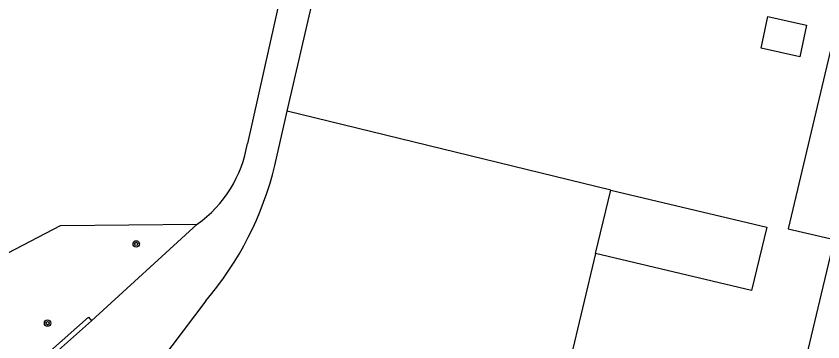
# Model space of a CAD drawing. Extents: x 124000 to 129000, y 395500 to 397503.
# Drawn here: x 128265.9 to 128367.5, y 396747.8 to 396788.9 of the extents above; entities that cross this region are included whole.
import ezdxf

# ---------------------------------------------------------------- set-up
doc = ezdxf.new("R2010")
doc.units = 0
for name, color, linetype in [('gg-bbg-bijgebouw', 7, 'Continuous'), ('gg-bbg-gedigitaliseerde bijgebouw', 7, 'Continuous'), ('gg-bbg-hoofdgebouw', 7, 'Continuous'), ('gg-knt-verharding', 7, 'Continuous'), ('gt-grn-groengrens', 7, 'Continuous'), ('gt-grn-vlakafsluiter', 7, 'Continuous'), ('gt-symb-boom', 7, 'Continuous')]:
    doc.layers.add(name, color=color, linetype=linetype)

# ---------------------------------------------------------------- blocks, each defined once
blk = doc.blocks.new('gt0-BOOM')
at = {"layer": 'gt-symb-boom'}
for radius in [0.4, 0.2]:
    blk.add_circle((0, 0), radius, dxfattribs=at)

msp = doc.modelspace()

# ---------------------------------------------------------------- linework, layer by layer
at = {"layer": 'gg-bbg-bijgebouw'}
msp.add_line((128338.85, 396758.97), (128340.79, 396766.97), dxfattribs=at)
msp.add_lwpolyline([(128340.79, 396766.97), (128360.42, 396762.31), (128358.48, 396754.31), (128338.85, 396758.97)], dxfattribs=at)
at = {"layer": 'gg-bbg-gedigitaliseerde bijgebouw'}
msp.add_lwpolyline([(128359.69, 396784.85), (128360.53, 396788.85), (128365.4, 396787.74), (128364.57, 396783.74), (128359.69, 396784.85)], dxfattribs=at)
at = {"layer": 'gg-bbg-hoofdgebouw'}
msp.add_lwpolyline([(128368.82, 396760.26), (128377.4, 396758.24), (128378.11, 396761.2), (128383.81, 396759.84), (128385.35, 396766.22), (128408.89, 396760.61), (128399.19, 396719.86), (128361.35, 396728.87), (128368.82, 396760.26)], dxfattribs=at)
at = {"layer": 'gg-knt-verharding'}
for p, q in [((128300.03, 396776.9), (128312.5, 396830.97)), ((128376.74, 396819.82), (128363.09, 396762.08)), ((128298.45, 396770.06), (128300.03, 396776.9)), ((128275.4, 396750.51), (128288.7, 396762.68)), ((128289.78, 396753), (128282.24, 396743.1)), ((128267.31, 396743.33), (128275.4, 396750.51))]:
    msp.add_line(p, q, dxfattribs=at)
msp.add_lwpolyline([(128266.89, 396743.78), (128274.99, 396750.97), (128275.4, 396750.51)], dxfattribs=at)
for centre, radius, start, end in [((128279.7, 396775.31), 15.51, 305.4709, 350.7927), ((128258.13, 396779.82), 41.49, 319.7252, 346.3949)]:
    msp.add_arc(centre, radius, start, end, dxfattribs=at)
at = {"layer": 'gt-grn-groengrens'}
msp.add_lwpolyline([(128247.82, 396755.74), (128252.57, 396752.62), (128271.5, 396762.51), (128288.7, 396762.68)], dxfattribs=at)
at = {"layer": 'gt-grn-vlakafsluiter'}
for p, q in [((128302.71, 396807.32), (128295.01, 396772.83)), ((128340.79, 396766.97), (128300.03, 396776.9)), ((128363.09, 396762.08), (128368.35, 396760.86))]:
    msp.add_line(p, q, dxfattribs=at)
msp.add_lwpolyline([(128338.85, 396758.97), (128329.04, 396717.65), (128343.43, 396714.23)], dxfattribs=at)

# ---------------------------------------------------------------- block references
at = {"layer": 'gt-symb-boom'}
for p in [(128281.01, 396760.19), (128269.85, 396750.21)]:
    msp.add_blockref('gt0-BOOM', p, dxfattribs=at)

doc.saveas('drawing.dxf')
